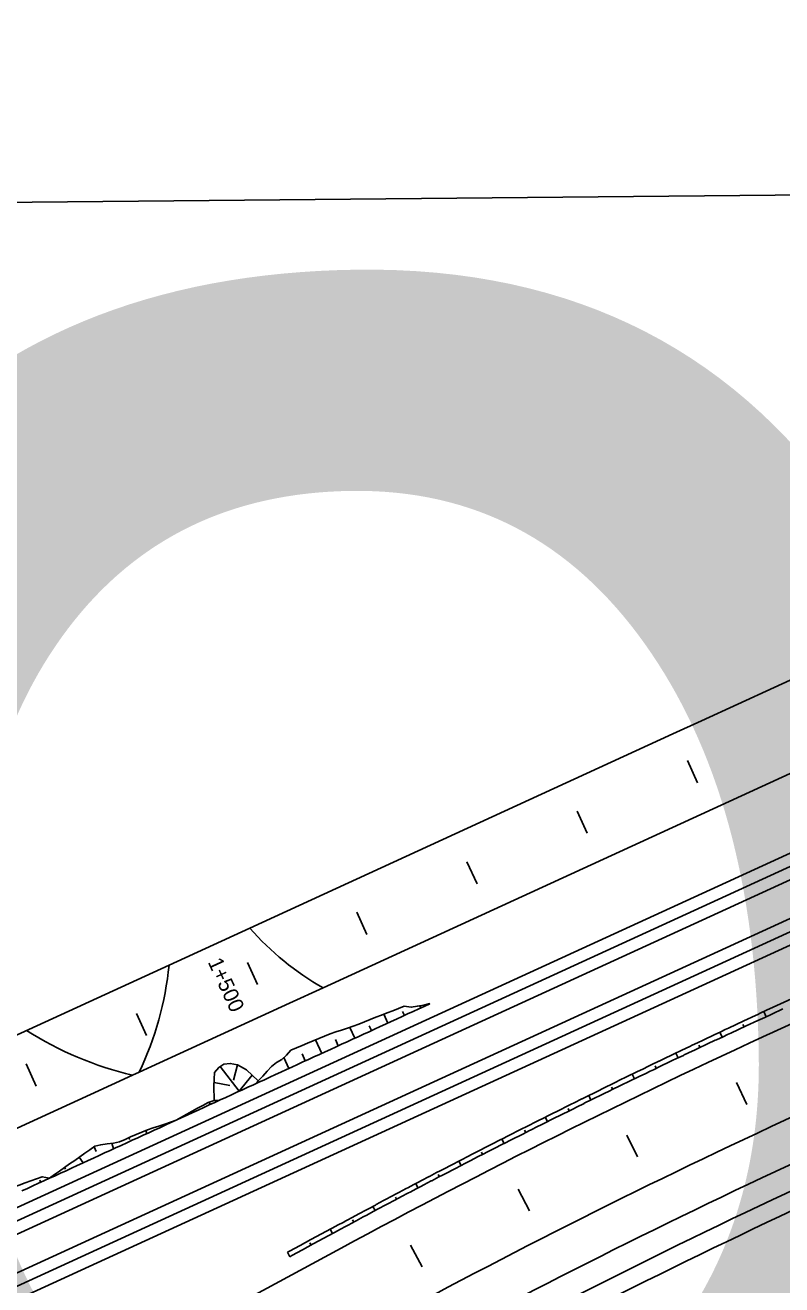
# Model space of a CAD drawing. Extents: x 6503541 to 6503743, y 5888004 to 5888145.
# Drawn here: x 6503630.027 to 6503631.525, y 5888067.071 to 5888069.564 of the extents above; entities that cross this region are included whole.
import ezdxf

# ---------------------------------------------------------------- set-up
doc = ezdxf.new("R2010")
doc.units = 0
doc.layers.add('12', color=7, linetype='Continuous')
doc.layers.add('tabela', color=7, linetype='Continuous')

msp = doc.modelspace()

# ---------------------------------------------------------------- linework, layer by layer
at = {"layer": '12'}
for p, q in [((6503624.2939, 5888064.5761), (6503641.7343, 5888072.5724)), ((6503624.3039, 5888064.5543), (6503641.7443, 5888072.5505)), ((6503624.3329, 5888064.491), (6503641.7733, 5888072.4873)), ((6503624.3429, 5888064.4692), (6503641.7833, 5888072.4655)), ((6503635.9151, 5888070.0878), (6503630.617, 5888067.6587)), ((6503629.1042, 5888066.6258), (6503636.0437, 5888069.8075)), ((6503634.4338, 5888069.5934), (6503631.3664, 5888068.1871)), ((6503627.508, 5888066.0761), (6503634.4475, 5888069.2578)), ((6503634.4475, 5888069.2578), (6503629.0351, 5888066.7763)), ((6503633.9446, 5888068.688), (6503631.5094, 5888067.5715)), ((6503631.3664, 5888068.1871), (6503631.3095, 5888068.161)), ((6503630.4718, 5888067.7769), (6503631.3095, 5888068.161)), ((6503630.4718, 5888067.7769), (6503630.3121, 5888067.7037)), ((6503629.7486, 5888067.4454), (6503630.3121, 5888067.7037)), ((6503630.5507, 5888067.6283), (6503630.617, 5888067.6587)), ((6503630.3337, 5888067.5288), (6503630.5507, 5888067.6283)), ((6503630.8279, 5888067.6275), (6503630.8283, 5888067.627)), ((6503630.7454, 5888067.589), (6503630.7374, 5888067.6064)), ((6503630.7746, 5888067.6118), (6503630.7781, 5888067.604)), ((6503630.8109, 5888067.619), (6503630.8089, 5888067.6232)), ((6503630.68, 5888067.559), (6503630.6702, 5888067.5803)), ((6503630.7083, 5888067.5836), (6503630.7127, 5888067.574)), ((6503630.6145, 5888067.529), (6503630.6022, 5888067.5558)), ((6503630.6414, 5888067.5566), (6503630.6472, 5888067.544)), ((6503630.2532, 5888067.4919), (6503630.3337, 5888067.5288)), ((6503630.5754, 5888067.5279), (6503630.5818, 5888067.5139)), ((6503630.4133, 5888067.5029), (6503630.4509, 5888067.4539)), ((6503630.4396, 5888067.4758), (6503630.4476, 5888067.5065)), ((6503630.5491, 5888067.4989), (6503630.5392, 5888067.5205)), ((6503630.1565, 5888067.4475), (6503630.2399, 5888067.4858)), ((6503630.2532, 5888067.4919), (6503630.2399, 5888067.4858)), ((6503630.4768, 5888067.4859), (6503630.4506, 5888067.4538)), ((6503630.4325, 5888067.4656), (6503630.4013, 5888067.4714)), ((6503630.4889, 5888067.4745), (6503630.4836, 5888067.4689)), ((6503630.1565, 5888067.4475), (6503629.9174, 5888067.3379)), ((6503630.3936, 5888067.4277), (6503630.3915, 5888067.4323)), ((6503630.4012, 5888067.4354), (6503630.4107, 5888067.4355)), ((6503630.3602, 5888067.4141), (6503630.3609, 5888067.4127)), ((6503630.3006, 5888067.3866), (6503630.3001, 5888067.3879)), ((6503630.3264, 5888067.3969), (6503630.3264, 5888067.3969)), ((6503630.3281, 5888067.3976), (6503630.3281, 5888067.3978)), ((6503630.2342, 5888067.3587), (6503630.2329, 5888067.3622)), ((6503630.2661, 5888067.3762), (6503630.2684, 5888067.3702)), ((6503630.1677, 5888067.335), (6503630.1638, 5888067.3442)), ((6503630.1989, 5888067.351), (6503630.2019, 5888067.3398)), ((6503630.1344, 5888067.3235), (6503630.1422, 5888067.3124)), ((6503630.0754, 5888067.2822), (6503630.0756, 5888067.2819)), ((6503630.1069, 5888067.2999), (6503630.1049, 5888067.3028)), ((6503630.0561, 5888067.2781), (6503630.058, 5888067.2738)), ((6503630.6529, 5888067.1435), (6503630.4491, 5888067.0331))]:
    msp.add_line(p, q, dxfattribs=at)
for points in [[(6503631.3584, 5888068.0646), (6503631.3384, 5888068.1082)], [(6503631.1402, 5888067.9646), (6503631.1202, 5888068.0082)], [(6503630.922, 5888067.8645), (6503630.902, 5888067.9082)], [(6503630.7039, 5888067.7645), (6503630.6839, 5888067.8081)], [(6503630.4674, 5888067.7089), (6503630.4874, 5888067.6653)], [(6503630.4889, 5888067.4745), (6503630.4977, 5888067.4841), (6503630.5065, 5888067.4937), (6503630.5153, 5888067.5033), (6503630.5251, 5888067.5106), (6503630.5354, 5888067.5171), (6503630.5447, 5888067.5255), (6503630.5534, 5888067.5352), (6503630.5645, 5888067.5399), (6503630.5756, 5888067.5445), (6503630.5866, 5888067.5492), (6503630.5977, 5888067.5539), (6503630.6087, 5888067.5585), (6503630.6198, 5888067.5632), (6503630.6309, 5888067.5677), (6503630.6424, 5888067.5716), (6503630.6539, 5888067.5752), (6503630.6655, 5888067.5786), (6503630.6769, 5888067.5826), (6503630.6881, 5888067.5869), (6503630.6993, 5888067.5914), (6503630.7104, 5888067.5959), (6503630.7216, 5888067.6003), (6503630.7328, 5888067.6046), (6503630.744, 5888067.609), (6503630.7552, 5888067.6134), (6503630.7664, 5888067.6177), (6503630.7776, 5888067.6221), (6503630.7916, 5888067.6203), (6503630.8038, 5888067.6225), (6503630.8163, 5888067.6241), (6503630.8279, 5888067.6275)], [(6503630.5464, 5888067.1354), (6503630.5508, 5888067.1377), (6503630.5719, 5888067.1491), (6503630.5931, 5888067.1604), (6503630.6142, 5888067.1718), (6503630.6323, 5888067.1815), (6503630.6354, 5888067.1832), (6503630.6472, 5888067.1895), (6503630.6567, 5888067.1946), (6503630.6622, 5888067.1975), (6503630.6771, 5888067.2055), (6503630.6781, 5888067.206), (6503630.6921, 5888067.2134), (6503630.6994, 5888067.2174), (6503630.707, 5888067.2215), (6503630.7208, 5888067.2289), (6503630.722, 5888067.2296), (6503630.7369, 5888067.2376), (6503630.7421, 5888067.2403), (6503630.7519, 5888067.2456), (6503630.7634, 5888067.2517), (6503630.7669, 5888067.2535), (6503630.7819, 5888067.2615), (6503630.7848, 5888067.2631), (6503630.7969, 5888067.2694), (6503630.8063, 5888067.2743), (6503630.8119, 5888067.2773), (6503630.8269, 5888067.2851), (6503630.8277, 5888067.2855), (6503630.842, 5888067.293), (6503630.8492, 5888067.2967), (6503630.857, 5888067.3008), (6503630.8707, 5888067.3079), (6503630.8721, 5888067.3086), (6503630.8872, 5888067.3164), (6503630.8922, 5888067.319), (6503630.9022, 5888067.3242), (6503630.9137, 5888067.3301), (6503630.9173, 5888067.3319), (6503630.9324, 5888067.3397), (6503630.9353, 5888067.3411), (6503630.9475, 5888067.3474), (6503630.9568, 5888067.3522), (6503630.9626, 5888067.3551), (6503630.9778, 5888067.3628), (6503630.9784, 5888067.3631), (6503630.9929, 5888067.3705), (6503631, 5888067.3741), (6503631.008, 5888067.3781), (6503631.0216, 5888067.385), (6503631.0232, 5888067.3858), (6503631.0383, 5888067.3934), (6503631.0433, 5888067.3959), (6503631.0535, 5888067.401), (6503631.0649, 5888067.4067), (6503631.0687, 5888067.4086), (6503631.0839, 5888067.4162), (6503631.0866, 5888067.4175), (6503631.0991, 5888067.4237), (6503631.1083, 5888067.4283), (6503631.1143, 5888067.4313), (6503631.1295, 5888067.4388), (6503631.13, 5888067.439), (6503631.1447, 5888067.4463), (6503631.1517, 5888067.4498), (6503631.1599, 5888067.4538), (6503631.1734, 5888067.4605), (6503631.1751, 5888067.4613), (6503631.1903, 5888067.4688), (6503631.1951, 5888067.4712), (6503631.2056, 5888067.4763), (6503631.2168, 5888067.4818), (6503631.2208, 5888067.4837), (6503631.236, 5888067.4912), (6503631.2386, 5888067.4924), (6503631.2513, 5888067.4986), (6503631.2604, 5888067.503), (6503631.2666, 5888067.506), (6503631.2818, 5888067.5134), (6503631.2822, 5888067.5136), (6503631.2971, 5888067.5208), (6503631.304, 5888067.5241), (6503631.3124, 5888067.5281), (6503631.3258, 5888067.5345), (6503631.3277, 5888067.5354), (6503631.343, 5888067.5428), (6503631.3477, 5888067.545), (6503631.3583, 5888067.5501), (6503631.3695, 5888067.5554), (6503631.3737, 5888067.5573), (6503631.389, 5888067.5646), (6503631.3914, 5888067.5657), (6503631.4044, 5888067.5718), (6503631.4133, 5888067.5761), (6503631.4197, 5888067.579), (6503631.4351, 5888067.5862), (6503631.4353, 5888067.5863), (6503631.4504, 5888067.5934), (6503631.4572, 5888067.5966), (6503631.4658, 5888067.6006), (6503631.4792, 5888067.6068), (6503631.4812, 5888067.6077), (6503631.4966, 5888067.6149), (6503631.5011, 5888067.6169), (6503631.5229, 5888067.627), (6503631.5447, 5888067.6371)], [(6503630.021, 5888067.2568), (6503630.0319, 5888067.2618), (6503630.0428, 5888067.2668), (6503630.0537, 5888067.2718), (6503630.0646, 5888067.2768), (6503630.0755, 5888067.2818), (6503630.0865, 5888067.2868), (6503630.0974, 5888067.2918), (6503630.1083, 5888067.2968), (6503630.1192, 5888067.3018), (6503630.1301, 5888067.3068), (6503630.141, 5888067.3118), (6503630.1519, 5888067.3168), (6503630.1628, 5888067.3219), (6503630.1737, 5888067.3269), (6503630.1846, 5888067.3319), (6503630.1955, 5888067.3369), (6503630.2064, 5888067.3419), (6503630.2174, 5888067.3469), (6503630.2283, 5888067.3519), (6503630.2392, 5888067.3569), (6503630.2501, 5888067.3619), (6503630.261, 5888067.3669), (6503630.2719, 5888067.3719), (6503630.2828, 5888067.3769), (6503630.2937, 5888067.3819), (6503630.3046, 5888067.3869), (6503630.3155, 5888067.3919), (6503630.3264, 5888067.3969), (6503630.3373, 5888067.4019), (6503630.3483, 5888067.4069), (6503630.3592, 5888067.4119), (6503630.3701, 5888067.4169), (6503630.381, 5888067.4219), (6503630.3919, 5888067.4269), (6503630.4028, 5888067.4319), (6503630.4137, 5888067.4369), (6503630.4246, 5888067.4419), (6503630.4355, 5888067.4469), (6503630.4464, 5888067.4519), (6503630.4573, 5888067.4569), (6503630.4682, 5888067.4619), (6503630.4792, 5888067.4669), (6503630.4901, 5888067.4719), (6503630.501, 5888067.4769), (6503630.5119, 5888067.4819), (6503630.5228, 5888067.4869), (6503630.5337, 5888067.4919), (6503630.5446, 5888067.4969), (6503630.5555, 5888067.5019), (6503630.5664, 5888067.5069), (6503630.5773, 5888067.5119), (6503630.5882, 5888067.5169), (6503630.5991, 5888067.5219), (6503630.61, 5888067.5269), (6503630.621, 5888067.5319), (6503630.6319, 5888067.5369), (6503630.6428, 5888067.5419), (6503630.6537, 5888067.5469), (6503630.6646, 5888067.5519), (6503630.6755, 5888067.5569), (6503630.6864, 5888067.5619), (6503630.6973, 5888067.5669), (6503630.7082, 5888067.5719), (6503630.7191, 5888067.5769), (6503630.73, 5888067.5819), (6503630.7409, 5888067.5869), (6503630.7519, 5888067.5919), (6503630.7628, 5888067.5969), (6503630.7737, 5888067.6019), (6503630.7846, 5888067.6069), (6503630.7955, 5888067.6119), (6503630.8064, 5888067.6169), (6503630.8173, 5888067.6219), (6503630.8282, 5888067.6269), (6503630.8283, 5888067.627)], [(6503630.2676, 5888067.5645), (6503630.2475, 5888067.6081)], [(6503630.5512, 5888067.1266), (6503630.5555, 5888067.1289), (6503630.5766, 5888067.1404), (6503630.5977, 5888067.1518), (6503630.6188, 5888067.1632), (6503630.6368, 5888067.173), (6503630.64, 5888067.1747), (6503630.6518, 5888067.1811), (6503630.6613, 5888067.1862), (6503630.6667, 5888067.1891), (6503630.6816, 5888067.1972), (6503630.6826, 5888067.1977), (6503630.6966, 5888067.2052), (6503630.7039, 5888067.2091), (6503630.7115, 5888067.2132), (6503630.7252, 5888067.2205), (6503630.7265, 5888067.2211), (6503630.7414, 5888067.2291), (6503630.7466, 5888067.2318), (6503630.7564, 5888067.237), (6503630.768, 5888067.2432), (6503630.7714, 5888067.245), (6503630.7864, 5888067.2529), (6503630.7894, 5888067.2545), (6503630.8014, 5888067.2608), (6503630.8108, 5888067.2657), (6503630.8164, 5888067.2687), (6503630.8314, 5888067.2765), (6503630.8322, 5888067.2769), (6503630.8465, 5888067.2844), (6503630.8537, 5888067.2881), (6503630.8615, 5888067.2922), (6503630.8752, 5888067.2993), (6503630.8766, 5888067.3), (6503630.8916, 5888067.3078), (6503630.8967, 5888067.3104), (6503630.9067, 5888067.3155), (6503630.9182, 5888067.3214), (6503630.9218, 5888067.3233), (6503630.9369, 5888067.331), (6503630.9397, 5888067.3325), (6503630.952, 5888067.3387), (6503630.9613, 5888067.3435), (6503630.9671, 5888067.3464), (6503630.9822, 5888067.3541), (6503630.9828, 5888067.3544), (6503630.9973, 5888067.3618), (6503631.0044, 5888067.3654), (6503631.0124, 5888067.3694), (6503631.026, 5888067.3763), (6503631.0276, 5888067.3771), (6503631.0427, 5888067.3847), (6503631.0476, 5888067.3871), (6503631.0579, 5888067.3923), (6503631.0693, 5888067.3979), (6503631.0731, 5888067.3998), (6503631.0882, 5888067.4074), (6503631.0909, 5888067.4087), (6503631.1034, 5888067.4149), (6503631.1126, 5888067.4195), (6503631.1186, 5888067.4225), (6503631.1338, 5888067.43), (6503631.1343, 5888067.4302), (6503631.149, 5888067.4374), (6503631.156, 5888067.4409), (6503631.1642, 5888067.4449), (6503631.1778, 5888067.4515), (6503631.1795, 5888067.4524), (6503631.1947, 5888067.4598), (6503631.1995, 5888067.4621), (6503631.21, 5888067.4672), (6503631.2213, 5888067.4727), (6503631.2252, 5888067.4746), (6503631.2405, 5888067.482), (6503631.243, 5888067.4832), (6503631.2558, 5888067.4893), (6503631.2648, 5888067.4937), (6503631.271, 5888067.4967), (6503631.2863, 5888067.504), (6503631.2867, 5888067.5042), (6503631.3016, 5888067.5113), (6503631.3085, 5888067.5146), (6503631.3169, 5888067.5186), (6503631.3304, 5888067.525), (6503631.3322, 5888067.5259), (6503631.3476, 5888067.5331), (6503631.3522, 5888067.5353), (6503631.3629, 5888067.5404), (6503631.3741, 5888067.5457), (6503631.3782, 5888067.5476), (6503631.3936, 5888067.5548), (6503631.396, 5888067.5559), (6503631.409, 5888067.562), (6503631.4179, 5888067.5662), (6503631.4243, 5888067.5692), (6503631.4397, 5888067.5763), (6503631.4399, 5888067.5764), (6503631.4551, 5888067.5834), (6503631.4618, 5888067.5866), (6503631.4705, 5888067.5905), (6503631.4838, 5888067.5967), (6503631.4859, 5888067.5976), (6503631.5013, 5888067.6047), (6503631.5058, 5888067.6068), (6503631.5276, 5888067.6168)], [(6503631.4942, 5888067.6014), (6503631.4895, 5888067.6116)], [(6503631.4506, 5888067.5813), (6503631.4483, 5888067.5863)], [(6503631.4071, 5888067.5611), (6503631.4025, 5888067.5709)], [(6503631.3202, 5888067.5202), (6503631.3157, 5888067.5297)], [(6503631.3636, 5888067.5407), (6503631.3613, 5888067.5455)], [(6503630.0494, 5888067.4644), (6503630.0294, 5888067.5081)], [(6503630.4012, 5888067.4354), (6503630.4009, 5888067.4647), (6503630.4022, 5888067.4909), (6503630.4106, 5888067.5012), (6503630.4208, 5888067.5077), (6503630.4334, 5888067.509), (6503630.4478, 5888067.5065), (6503630.4657, 5888067.4963), (6503630.4889, 5888067.4745)], [(6503631.2769, 5888067.4995), (6503631.2746, 5888067.5042)], [(6503631.2336, 5888067.4787), (6503631.2292, 5888067.4878)], [(6503631.1905, 5888067.4577), (6503631.1883, 5888067.4622)], [(6503631.4561, 5888067.4277), (6503631.4357, 5888067.4712)], [(6503630.3264, 5888067.3969), (6503630.3369, 5888067.4028), (6503630.3474, 5888067.4087), (6503630.3579, 5888067.4147), (6503630.3684, 5888067.4205), (6503630.379, 5888067.4261), (6503630.3897, 5888067.4317), (6503630.4012, 5888067.4354)], [(6503631.1473, 5888067.4366), (6503631.143, 5888067.4455)], [(6503631.1043, 5888067.4154), (6503631.1021, 5888067.4198)], [(6503630.0754, 5888067.2822), (6503630.0854, 5888067.2892), (6503630.0954, 5888067.2961), (6503630.1054, 5888067.3031), (6503630.1154, 5888067.3101), (6503630.1254, 5888067.3171), (6503630.1354, 5888067.3242), (6503630.1453, 5888067.3312), (6503630.1553, 5888067.3382), (6503630.1653, 5888067.3452), (6503630.1771, 5888067.3482), (6503630.1896, 5888067.3498), (6503630.2021, 5888067.3514), (6503630.2141, 5888067.3539), (6503630.2251, 5888067.3588), (6503630.2361, 5888067.3636), (6503630.2471, 5888067.3685), (6503630.258, 5888067.3733), (6503630.2694, 5888067.3774), (6503630.2808, 5888067.3813), (6503630.2922, 5888067.3852), (6503630.3036, 5888067.3891), (6503630.315, 5888067.393), (6503630.3264, 5888067.3969)], [(6503631.0613, 5888067.394), (6503631.057, 5888067.4027)], [(6503630.9756, 5888067.3508), (6503630.9712, 5888067.3595)], [(6503631.0184, 5888067.3724), (6503631.0162, 5888067.3768)], [(6503631.2399, 5888067.3243), (6503631.2188, 5888067.3674)], [(6503630.9328, 5888067.329), (6503630.9306, 5888067.3333)], [(6503630.8902, 5888067.307), (6503630.8857, 5888067.3157)], [(6503629.9119, 5888067.2069), (6503629.9139, 5888067.2313), (6503629.9252, 5888067.2355), (6503629.9365, 5888067.2396), (6503629.9478, 5888067.2438), (6503629.9591, 5888067.2479), (6503629.9704, 5888067.2521), (6503629.9817, 5888067.2562), (6503629.993, 5888067.2602), (6503630.0044, 5888067.2643), (6503630.0157, 5888067.2684), (6503630.027, 5888067.2725), (6503630.0383, 5888067.2766), (6503630.0497, 5888067.2807), (6503630.061, 5888067.2848), (6503630.0754, 5888067.2822)], [(6503630.8476, 5888067.2849), (6503630.8453, 5888067.2892)], [(6503630.805, 5888067.2627), (6503630.8005, 5888067.2713)], [(6503631.0255, 5888067.2173), (6503631.0037, 5888067.2601)], [(6503630.7625, 5888067.2403), (6503630.7603, 5888067.2446)], [(6503630.7202, 5888067.2178), (6503630.7157, 5888067.2262)], [(6503630.6356, 5888067.1723), (6503630.631, 5888067.1808)], [(6503630.6778, 5888067.1951), (6503630.6756, 5888067.1993)], [(6503630.5512, 5888067.1266), (6503630.5464, 5888067.1354)], [(6503630.5934, 5888067.1495), (6503630.5911, 5888067.1538)], [(6503630.813, 5888067.1068), (6503630.7905, 5888067.1492)]]:
    msp.add_lwpolyline(points, dxfattribs=at)
for centre, radius, start, end in [((6503631.1594, 5888068.4882), 0.36, 294.6306, 294.6311), ((6503630.8996, 5888068.1537), 0.57, 221.3724, 240.278), ((6503629.685, 5888067.7641), 0.63, 334.4001, 354.5011), ((6503630.3993, 5888068.1571), 0.69, 237.6301, 256.6396), ((6503637.5518, 5888054.4081), 14.484, 114.63106, 118.44513), ((6503637.5518, 5888054.4081), 14.316, 114.63106, 118.44513), ((6503637.5518, 5888054.4081), 14.232, 114.63106, 118.44513), ((6503637.5518, 5888054.4081), 14.184, 114.63106, 118.44513), ((6503637.5518, 5888054.4081), 14.148, 114.63106, 118.44513)]:
    msp.add_arc(centre, radius, start, end, dxfattribs=at)
at = {"layer": 'tabela'}
msp.add_line((6503626.998, 5888069.1851), (6503634.2334, 5888069.2527), dxfattribs=at)

# ---------------------------------------------------------------- texts
at = {"layer": '12'}
for s, height, rotation, p in [('9', 4.223, 0.7393, (6503629.1823, 5888064.7741)), ('1+500', 0.03, 294.6311, (6503630.3883, 5888067.7099))]:
    msp.add_text(s, height=height, rotation=rotation, dxfattribs=at).set_placement(p)

doc.saveas('drawing.dxf')
